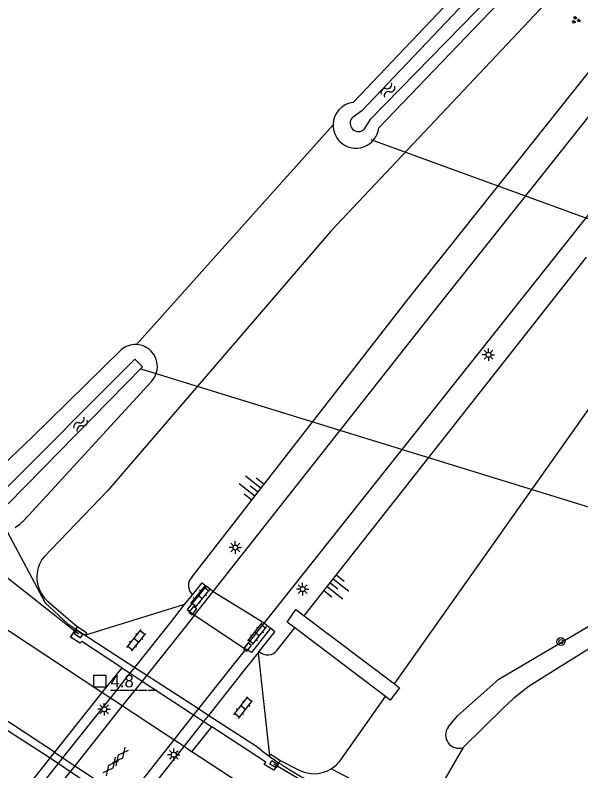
# Model space of a CAD drawing. Extents: x 133000 to 136000, y 400500 to 403500.
# Drawn here: x 135192.8 to 135249.6, y 400690.7 to 400766.5 of the extents above; entities that cross this region are included whole.
import ezdxf

# ---------------------------------------------------------------- set-up
doc = ezdxf.new("R2010")
doc.units = 0
for name, color, linetype in [('gg-afsc-erfafscheiding', 7, 'Continuous'), ('gg-knt-BGT kruinlijn', 7, 'Continuous'), ('gg-knt-bovenkant onderkant talud', 7, 'Continuous'), ('gg-knt-bronhoudergrens', 7, 'Continuous'), ('gg-knt-trap', 7, 'Continuous'), ('gg-knt-verharding', 7, 'Continuous'), ('gg-knt-verharding niveau 01', 7, 'Continuous'), ('gg-kntw-bovenkant insteek waterloop', 7, 'Continuous'), ('gg-kntw-waterlijn', 7, 'Continuous'), ('gg-kwrk-duiker nz buis', 7, 'Continuous'), ('gg-kwrk-kunstwerk', 7, 'Continuous'), ('gg-kwrk-kunstwerk niveau 01', 7, 'Continuous'), ('gt-anno-nummer hm paal', 7, 'Continuous'), ('gt-grn-groengrens', 7, 'Continuous'), ('gt-grn-weggrens', 7, 'Continuous'), ('gt-knt-geleideconstructie', 7, 'Continuous'), ('gt-symb-boom', 7, 'Continuous'), ('gt-symb-gesloten verharding', 7, 'Continuous'), ('gt-symb-groenvak', 7, 'Continuous'), ('gt-symb-hm paal', 7, 'Continuous'), ('gt-symb-klinker verharding', 7, 'Continuous'), ('gt-symb-kolk', 7, 'Continuous'), ('gt-symb-kolk center center', 7, 'Continuous'), ('gt-symb-lichtmast', 7, 'Continuous'), ('gt-symb-talud symbool', 7, 'Continuous'), ('gt-symb-watersymbool', 7, 'Continuous')]:
    doc.layers.add(name, color=color, linetype=linetype)

# ---------------------------------------------------------------- blocks, each defined once
blk = doc.blocks.new('gt0-KL1')
at = {"layer": 'gt-symb-klinker verharding'}
for p, q in [((-1.15, 0.3), (1.15, 0.3)), ((-1, -0.3), (-1, 0.3)), ((-0.5, 0.3), (-0.5, 0.45)), ((0, -0.3), (0, 0.3)), ((0.5, 0.3), (0.5, 0.45)), ((1, -0.3), (1, 0.3)), ((-1.15, -0.3), (1.15, -0.3)), ((-0.5, -0.45), (-0.5, -0.3)), ((0.5, -0.45), (0.5, -0.3))]:
    blk.add_line(p, q, dxfattribs=at)
blk = doc.blocks.new('gt0-KOLK')
at = {"layer": 'gt-symb-kolk'}
blk.add_lwpolyline([(0, 0), (0.375, 0), (0.375, 0.4), (-0.375, 0.4), (-0.375, 0), (0, 0)], dxfattribs=at)
blk = doc.blocks.new('gt0-LMAST')
at = {"layer": 'gt-symb-lichtmast'}
for p, q in [((-0.182, 0.173), (-0.447, 0.438)), ((-0.005, 0.246), (-0.005, 0.621)), ((0.172, 0.173), (0.437, 0.438)), ((-0.255, -0.004), (-0.63, -0.004)), ((-0.182, -0.181), (-0.447, -0.446)), ((-0.005, -0.254), (-0.005, -0.629)), ((0.437, -0.446), (0.172, -0.181)), ((0.245, -0.004), (0.62, -0.004))]:
    blk.add_line(p, q, dxfattribs=at)
blk.add_circle((-0.005, -0.004), 0.25, dxfattribs=at)
blk = doc.blocks.new('gt0-TALUD_1')
at = {"layer": 'gt-symb-talud symbool'}
for p, q in [((-1, -1), (-1, 0)), ((0.5, -2), (0.5, 0)), ((-0.5, -2), (-0.5, 0)), ((0, -1), (0, 0)), ((1, -1), (1, 0))]:
    blk.add_line(p, q, dxfattribs=at)
blk = doc.blocks.new('gt0-KOLKCC')
at = {"layer": 'gt-symb-kolk center center'}
blk.add_lwpolyline([(-0.375, 0.2), (0.375, 0.2), (0.375, -0.2), (-0.375, -0.2)], close=True, dxfattribs=at)
blk = doc.blocks.new('gt0-HMpaal')
at = {"layer": 'gt-symb-hm paal'}
blk.add_lwpolyline([(-0.6, 0.6), (0.6, 0.6), (0.6, -0.6), (-0.6, -0.6)], close=True, dxfattribs=at)
blk = doc.blocks.new('gt0-GESVH1')
at = {"layer": 'gt-symb-gesloten verharding'}
for p, q in [((-0.992, -0.261), (0.008, 0.239)), ((0.008, -0.261), (-0.992, 0.239)), ((0.008, 0.239), (1.008, -0.261)), ((1.008, 0.239), (0.008, -0.261))]:
    blk.add_line(p, q, dxfattribs=at)
blk = doc.blocks.new('gt0-BOOM')
at = {"layer": 'gt-symb-boom'}
for radius in [0.4, 0.2]:
    blk.add_circle((0, 0), radius, dxfattribs=at)
blk = doc.blocks.new('gt0-WA')
at = {"layer": 'gt-symb-watersymbool'}
for centre, start, end in [((-0.323, 0.022), 28.07249, 151.92751), ((0.427, 0.422), 208.07248, 331.92751), ((-0.323, -0.428), 28.07249, 151.92751), ((0.427, -0.028), 208.07248, 331.92751)]:
    blk.add_arc(centre, 0.425, start, end, dxfattribs=at)
blk = doc.blocks.new('gt0-GRVAK')
at = {"layer": 'gt-symb-groenvak'}
for p, q in [((-0.11, 0.189), (-0.228, 0.24)), ((-0.182, 0.153), (0.088, 0.153)), ((-0.091, 0.211), (-0.156, 0.322)), ((-0.047, 0.214), (-0.047, 0.393)), ((-0.004, 0.211), (0.061, 0.322)), ((0.015, 0.189), (0.133, 0.24)), ((0.262, -0.052), (0.197, 0.059)), ((0.305, -0.049), (0.305, 0.13)), ((0.349, -0.052), (0.414, 0.059)), ((-0.245, -0.228), (-0.363, -0.177)), ((-0.318, -0.264), (-0.047, -0.264)), ((-0.226, -0.206), (-0.291, -0.095)), ((-0.183, -0.203), (-0.183, -0.024)), ((-0.139, -0.206), (-0.074, -0.095)), ((-0.12, -0.228), (-0.002, -0.177)), ((0.243, -0.074), (0.125, -0.023)), ((0.17, -0.11), (0.441, -0.11)), ((0.368, -0.074), (0.486, -0.023))]:
    blk.add_line(p, q, dxfattribs=at)

msp = doc.modelspace()

# ---------------------------------------------------------------- linework, layer by layer
at = {"layer": 'gg-afsc-erfafscheiding'}
for p, q in [((135198.903, 400704.953), (135204.815, 400701.118)), ((135204.815, 400701.118), (135206.015, 400700.34)), ((135206.015, 400700.34), (135211.198, 400696.978)), ((135211.198, 400696.978), (135212.238, 400696.303)), ((135212.238, 400696.303), (135217.122, 400693.135))]:
    msp.add_line(p, q, dxfattribs=at)
msp.add_lwpolyline([(135192.021, 400714.686), (135195.824, 400707.601), (135198.088, 400705.482), (135198.903, 400704.953)], dxfattribs=at)
for centre, radius, start, end in [((135234.329, 400714.068), 27.097, 230.57947, 236.18257), ((135234.257, 400713.981), 26.985, 236.20668, 238.63583), ((135227.465, 400701.598), 12.893, 235.76804, 249.52539)]:
    msp.add_arc(centre, radius, start, end, dxfattribs=at)
at = {"layer": 'gg-knt-BGT kruinlijn'}
for p, q in [((135221.823, 400706.286), (135250.139, 400742.255)), ((135219.114, 400702.844), (135220.869, 400705.074))]:
    msp.add_line(p, q, dxfattribs=at)
msp.add_lwpolyline([(135210.559, 400710.205), (135232.301, 400738.157), (135288.501, 400808.71), (135303.329, 400828.463)], dxfattribs=at)
for centre, radius, start, end in [((135211.41, 400709.329), 1.222, 134.1742, 228.8239), ((135218.15, 400703.59), 1.219, 226.1226, 322.28718)]:
    msp.add_arc(centre, radius, start, end, dxfattribs=at)
at = {"layer": 'gg-knt-bovenkant onderkant talud'}
for p, q in [((135195.967, 400707.822), (135199.044, 400705.167)), ((135225.472, 400691.833), (135229.965, 400698.184)), ((135219.395, 400691.779), (135221.305, 400690.805))]:
    msp.add_line(p, q, dxfattribs=at)
for points in [[(135256.011, 400778.325), (135224.481, 400744.88), (135202.119, 400718.844), (135195.672, 400712.188)], [(135230.869, 400699.461), (135264.323, 400746.747), (135275.665, 400763.394)]]:
    msp.add_lwpolyline(points, dxfattribs=at)
for centre, radius, start, end in [((135198.262, 400710.17), 3.283, 142.07132, 225.6596), ((135222.788, 400693.735), 3.289, 301.83382, 324.68347), ((135222.794, 400693.726), 3.279, 242.98399, 301.82048)]:
    msp.add_arc(centre, radius, start, end, dxfattribs=at)
at = {"layer": 'gg-knt-bronhoudergrens'}
for p, q in [((135224.708, 400755.543), (135204.968, 400733.506)), ((135237.753, 400693.072), (135235.287, 400688.818))]:
    msp.add_line(p, q, dxfattribs=at)
at = {"layer": 'gg-knt-trap'}
for p, q in [((135220.869, 400705.074), (135220.118, 400705.643)), ((135221.823, 400706.286), (135230.869, 400699.461)), ((135229.965, 400698.184), (135220.869, 400705.074))]:
    msp.add_line(p, q, dxfattribs=at)
for points in [[(135220.118, 400705.643), (135220.985, 400706.918), (135221.823, 400706.286)], [(135230.869, 400699.461), (135231.389, 400699.068), (135230.445, 400697.82), (135229.965, 400698.184)]]:
    msp.add_lwpolyline(points, dxfattribs=at)
at = {"layer": 'gg-knt-verharding'}
for p, q in [((135198.903, 400704.953), (135199.044, 400705.167)), ((135203.499, 400701.077), (135201.516, 400698.589)), ((135203.499, 400701.077), (135204.343, 400700.524)), ((135204.343, 400700.524), (135205.538, 400699.741)), ((135205.538, 400699.741), (135210.705, 400696.356)), ((135202.363, 400698.031), (135201.516, 400698.589)), ((135203.553, 400697.247), (135202.363, 400698.031)), ((135208.715, 400693.846), (135203.553, 400697.247)), ((135210.705, 400696.356), (135211.742, 400695.677)), ((135210.55, 400692.637), (135212.551, 400695.147)), ((135211.742, 400695.677), (135212.551, 400695.147)), ((135209.753, 400693.162), (135208.715, 400693.846)), ((135196.742, 400692.598), (135193.66, 400688.731)), ((135196.742, 400692.598), (135197.6, 400692.033)), ((135197.6, 400692.033), (135198.783, 400691.255)), ((135198.783, 400691.255), (135203.959, 400687.848)), ((135219.395, 400691.779), (135219.248, 400691.555))]:
    msp.add_line(p, q, dxfattribs=at)
for points in [[(135212.686, 400708.718), (135234.603, 400736.52), (135290.394, 400806.752), (135306.067, 400826.993)], [(135311.769, 400824.521), (135270.376, 400771.791), (135217.786, 400705.578)], [(135201.516, 400698.589), (135173.755, 400716.883), (135146.433, 400735.553), (135129.17, 400748.257), (135104.845, 400767.144), (135087.975, 400780.969), (135070.415, 400796.363), (135056.393, 400809.084), (135047.773, 400816.94)], [(135196.742, 400692.598), (135162.895, 400714.872), (135145.089, 400727.031), (135123.729, 400742.601), (135106.318, 400756.015), (135089.91, 400769.33), (135072.866, 400783.818), (135057.078, 400797.94), (135042.011, 400811.77)], [(135209.814, 400707.412), (135199.865, 400704.356), (135199.98, 400704.55), (135199.044, 400705.167)], [(135203.499, 400701.077), (135199.481, 400703.71), (135199.314, 400703.537), (135198.361, 400704.132), (135198.903, 400704.953)], [(135217.175, 400702.546), (135218.345, 400692.257), (135218.448, 400692.422), (135219.395, 400691.779)], [(135219.248, 400691.555), (135218.757, 400690.811), (135217.808, 400691.385), (135217.955, 400691.615), (135212.551, 400695.147)], [(135210.55, 400692.637), (135210.516, 400692.659), (135209.753, 400693.162)], [(135284.527, 400644.235), (135280.884, 400646.613), (135210.55, 400692.637)]]:
    msp.add_lwpolyline(points, dxfattribs=at)
at = {"layer": 'gg-knt-verharding niveau 01'}
for p, q in [((135210.812, 400706.367), (135212.686, 400708.718)), ((135210.812, 400706.367), (135209.783, 400705.074)), ((135217.786, 400705.578), (135215.785, 400703.058)), ((135209.783, 400705.074), (135206.015, 400700.34)), ((135215.938, 400702.956), (135214.911, 400701.661)), ((135214.911, 400701.661), (135211.198, 400696.978)), ((135206.015, 400700.34), (135205.538, 400699.741)), ((135205.538, 400699.741), (135203.553, 400697.247)), ((135203.553, 400697.247), (135198.783, 400691.255)), ((135211.198, 400696.978), (135210.705, 400696.356)), ((135210.705, 400696.356), (135208.715, 400693.846)), ((135208.715, 400693.846), (135203.959, 400687.848)), ((135198.783, 400691.255), (135195.707, 400687.39))]:
    msp.add_line(p, q, dxfattribs=at)
at = {"layer": 'gg-kntw-bovenkant insteek waterloop'}
msp.add_line((135206.483, 400729.807), (135194.125, 400716.363), dxfattribs=at)
for points in [[(135302.33, 400834.733), (135269.681, 400802.963), (135226.728, 400757.798)], [(135229.304, 400755.245), (135272.25, 400800.023), (135304.93, 400832.543)], [(135190.933, 400720.833), (135194.46, 400724.173), (135203.429, 400732.962)], [(135259.317, 400708.443), (135250.71, 400703.189), (135244.389, 400699.237), (135242.868, 400698.019), (135241.748, 400696.979), (135237.753, 400693.072)], [(135236.266, 400695.12), (135237.204, 400696.267), (135241.334, 400699.917), (135252.591, 400706.539)]]:
    msp.add_lwpolyline(points, dxfattribs=at)
for centre, radius, start, end in [((135227.012, 400755.511), 2.305, 97.09069, 179.20216), ((135227.012, 400755.509), 2.304, 179.14876, 225.2558), ((135227.013, 400755.51), 2.306, 225.25583, 353.40509), ((135204.879, 400731.308), 2.199, 87.68511, 131.24948), ((135204.879, 400731.31), 2.197, 44.07903, 87.68952), ((135204.879, 400731.31), 2.198, 316.8636, 44.08123), ((135188.786, 400720.794), 6.938, 305.30594, 320.30949), ((135237.33, 400694.332), 1.324, 143.4829, 216.07861), ((135237.334, 400694.33), 1.326, 215.93389, 288.42088)]:
    msp.add_arc(centre, radius, start, end, dxfattribs=at)
at = {"layer": 'gg-kntw-waterlijn'}
for points in [[(135303.318, 400834.035), (135270.557, 400802.129), (135227.591, 400756.95), (135226.625, 400756.236)], [(135304.077, 400833.401), (135271.397, 400800.881), (135263.406, 400791.831), (135228.439, 400756.091), (135227.799, 400755.062)], [(135191.365, 400718.564), (135204.796, 400732.033), (135205.572, 400731.259), (135192.089, 400717.529), (135191.365, 400718.564)]]:
    msp.add_lwpolyline(points, dxfattribs=at)
msp.add_arc((135227.265, 400755.702), 0.834, 140.14727, 309.85273, dxfattribs=at)
at = {"layer": 'gg-kwrk-duiker nz buis'}
for p, q in [((135265.704, 400740.488), (135228.529, 400754.046)), ((135250.579, 400717.131), (135205.448, 400731.046)), ((135199.157, 400704.459), (135186.87, 400714.134)), ((135240.566, 400678.611), (135218.775, 400691.395))]:
    msp.add_line(p, q, dxfattribs=at)
at = {"layer": 'gg-kwrk-kunstwerk'}
msp.add_line((135210.812, 400706.367), (135215.785, 400703.058), dxfattribs=at)
for points in [[(135211.983, 400709.27), (135210.078, 400706.91), (135210.812, 400706.367)], [(135218.422, 400705.039), (135216.536, 400702.61), (135215.938, 400702.956)]]:
    msp.add_lwpolyline(points, dxfattribs=at)
at = {"layer": 'gg-kwrk-kunstwerk niveau 01'}
for p, q in [((135212.686, 400708.718), (135211.983, 400709.27)), ((135212.686, 400708.718), (135217.786, 400705.578)), ((135209.814, 400707.412), (135210.606, 400708.409)), ((135208.588, 400705.868), (135209.814, 400707.412)), ((135204.815, 400701.118), (135208.588, 400705.868)), ((135217.786, 400705.578), (135218.422, 400705.039)), ((135215.785, 400703.058), (135215.938, 400702.956)), ((135215.936, 400700.979), (135217.175, 400702.546)), ((135217.175, 400702.546), (135217.305, 400702.711)), ((135204.343, 400700.524), (135204.815, 400701.118)), ((135202.363, 400698.031), (135204.343, 400700.524)), ((135212.238, 400696.303), (135215.936, 400700.979)), ((135197.6, 400692.033), (135202.363, 400698.031)), ((135211.742, 400695.677), (135212.238, 400696.303)), ((135209.753, 400693.162), (135211.742, 400695.677)), ((135205.006, 400687.16), (135209.753, 400693.162)), ((135194.527, 400688.164), (135197.6, 400692.033))]:
    msp.add_line(p, q, dxfattribs=at)
for points in [[(135210.606, 400708.409), (135211.556, 400709.605), (135211.983, 400709.27)], [(135217.305, 400702.711), (135218.856, 400704.671), (135218.422, 400705.039)]]:
    msp.add_lwpolyline(points, dxfattribs=at)
at = {"layer": 'gt-grn-groengrens'}
msp.add_line((135227.384, 400689.425), (135224.523, 400690.94), dxfattribs=at)
at = {"layer": 'gt-grn-weggrens'}
msp.add_line((135201.516, 400698.589), (135196.742, 400692.598), dxfattribs=at)
at = {"layer": 'gt-knt-geleideconstructie'}
msp.add_lwpolyline([(135187.241, 400697.969), (135191.711, 400695.018), (135196.221, 400692.1), (135204.831, 400686.283), (135208.07, 400684.095)], dxfattribs=at)

# ---------------------------------------------------------------- block references
at = {"layer": 'gt-symb-boom', "rotation": -61.128982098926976}
msp.add_blockref('gt0-BOOM', (135247.581, 400703.697), dxfattribs=at)
at = {"layer": 'gt-symb-gesloten verharding'}
for p, rotation in [((135203.361, 400692.171), 51.53705293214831), ((135202.418, 400691.163), -128.54346271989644)]:
    msp.add_blockref('gt0-GESVH1', p, dxfattribs=dict(at, rotation=rotation))
at = {"layer": 'gt-symb-groenvak'}
msp.add_blockref('gt0-GRVAK', (135249.068, 400766.062), dxfattribs=at)
at = {"layer": 'gt-symb-hm paal'}
msp.add_blockref('gt0-HMpaal', (135201.303, 400699.722), dxfattribs=at)
at = {"layer": 'gt-symb-klinker verharding'}
for p, rotation in [((135211.337, 400708.225), -128.70457057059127), ((135217.07, 400704.493), -128.7045705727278), ((135204.954, 400703.816), 51.53705293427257), ((135215.685, 400697.075), 51.53705293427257)]:
    msp.add_blockref('gt0-KL1', p, dxfattribs=dict(at, rotation=rotation))
at = {"layer": 'gt-symb-kolk'}
for p, rotation in [((135210.793, 400706.69), 51.3312462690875), ((135199.267, 400704.626), 146.62779761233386), ((135215.96, 400703.279), -128.46294706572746)]:
    msp.add_blockref('gt0-KOLK', p, dxfattribs=dict(at, rotation=rotation))
at = {"layer": 'gt-symb-kolk center center', "rotation": -30.384237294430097}
msp.add_blockref('gt0-KOLKCC', (135218.775, 400691.395), dxfattribs=at)
at = {"layer": 'gt-symb-lichtmast'}
for p in [(135240.308, 400732.485), (135214.904, 400713.144), (135221.66, 400708.967), (135201.734, 400696.917), (135208.723, 400692.354)]:
    msp.add_blockref('gt0-LMAST', p, dxfattribs=at)
at = {"layer": 'gt-symb-talud symbool'}
for p, xscale, yscale, rotation in [((135217.179, 400718.715), 0.9997584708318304, 0.9997584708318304, -127.89006281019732), ((135224.417, 400709.58), 1.000478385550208, 1.000478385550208, 51.77844314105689)]:
    msp.add_blockref('gt0-TALUD_1', p, dxfattribs=dict(at, xscale=xscale, yscale=yscale, rotation=rotation))
at = {"layer": 'gt-symb-watersymbool'}
for p, rotation in [((135230.178, 400758.985), 46.45841765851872), ((135199.331, 400725.463), 47.391003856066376)]:
    msp.add_blockref('gt0-WA', p, dxfattribs=dict(at, rotation=rotation))

# ---------------------------------------------------------------- texts
at = {"layer": 'gt-anno-nummer hm paal'}
msp.add_text('4.8', height=1.25, dxfattribs=at).set_placement((135202.384, 400699.118))
at = {"layer": 'gt-symb-hm paal'}
msp.add_text('_____', height=1.25, dxfattribs=at).set_placement((135202.384, 400699.118))

doc.saveas('drawing.dxf')
